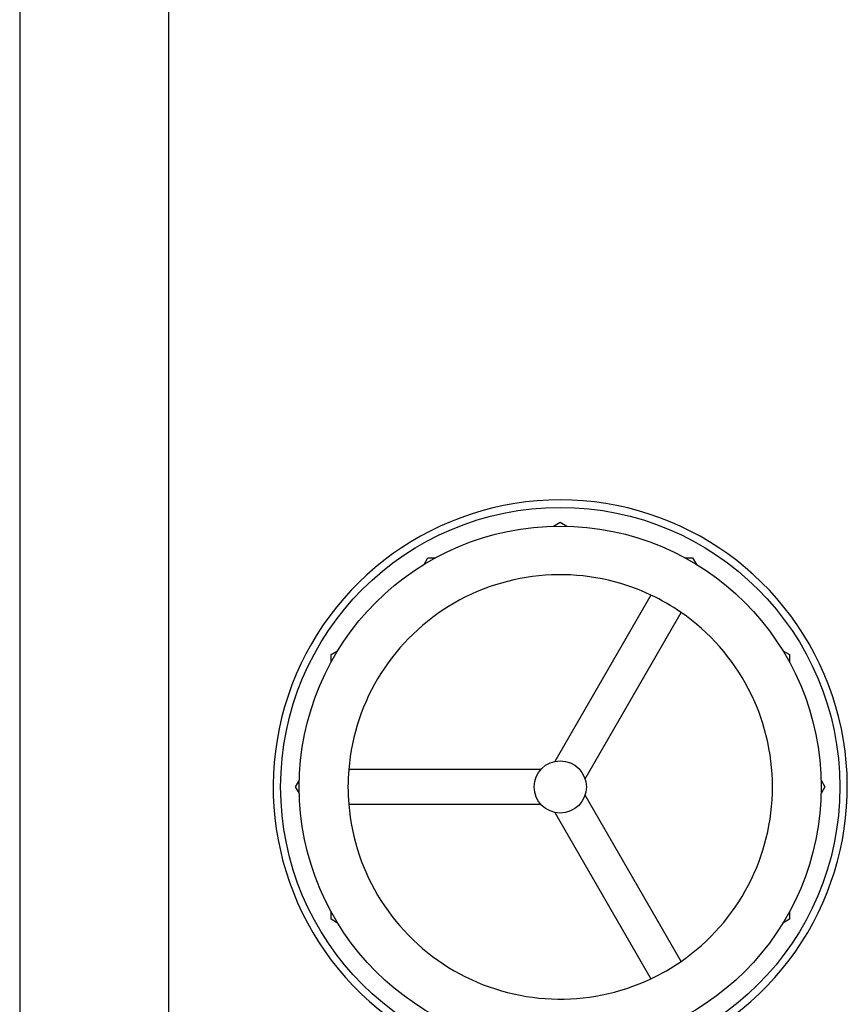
# Model space of a CAD drawing. Header units: inches. Extents: x 18 to 846, y -44 to 561.
# Tile 579 of 637: x 421 to 443, y 459 to 486. Entities that reach past the tile are written whole.
import ezdxf

# ---------------------------------------------------------------- set-up
doc = ezdxf.new("R2010")
doc.units = ezdxf.units.IN
doc.header["$LTSCALE"] = 24
doc.header["$MEASUREMENT"] = 0
doc.layers.add('Visible (ANSI)', color=7, linetype='Continuous', lineweight=30)

msp = doc.modelspace()

# ---------------------------------------------------------------- linework, layer by layer
at = {"layer": 'Visible (ANSI)'}
for p, q in [((420.67843, 512.99548), (420.67843, 416.08668)), ((424.67843, 432.1744), (424.67843, 502.66149)), ((435.00134, 472.08444), (435.17843, 472.18668)), ((435.17843, 472.18668), (435.35551, 472.08444)), ((431.52619, 471.05838), (431.62843, 471.23546)), ((431.62843, 471.23546), (431.83291, 471.23546)), ((438.52395, 471.23546), (438.72843, 471.23546)), ((438.72843, 471.23546), (438.83067, 471.05838)), ((437.6116, 470.23439), (435.03516, 465.77186)), ((435.84345, 465.3052), (438.41989, 469.76772)), ((429.02965, 468.63668), (429.20673, 468.73892)), ((441.15012, 468.73892), (441.32721, 468.63668)), ((429.02965, 468.4322), (429.02965, 468.63668)), ((441.32721, 468.63668), (441.32721, 468.4322)), ((434.65668, 465.55335), (429.5038, 465.55335)), ((428.07843, 465.08668), (428.18067, 465.26377)), ((442.17619, 465.26377), (442.27843, 465.08668)), ((428.18067, 464.9096), (428.07843, 465.08668)), ((442.27843, 465.08668), (442.17619, 464.9096)), ((438.41989, 460.40565), (435.84345, 464.86817)), ((429.5038, 464.62002), (434.65668, 464.62002)), ((435.03516, 464.4015), (437.6116, 459.93898)), ((429.02965, 461.53668), (429.02965, 461.74116)), ((429.20673, 461.43444), (429.02965, 461.53668)), ((441.32721, 461.53668), (441.15012, 461.43444)), ((441.32721, 461.74116), (441.32721, 461.53668))]:
    msp.add_line(p, q, dxfattribs=at)
for radius in [7.5, 7, 0.7]:
    msp.add_circle((435.17843, 465.08668), radius, dxfattribs=at)
for radius, start, end in [(7.7, 307.04478, 232.95522), (5.69378, 64.701279, 175.298721), (5.69378, 55.298721, 64.701279), (5.69378, 304.701279, 55.298721), (5.69378, 175.298721, 184.701279), (5.69378, 184.701279, 295.298721), (5.69378, 295.298721, 304.701279)]:
    msp.add_arc((435.17843, 465.08668), radius, start, end, dxfattribs=at)

doc.saveas('drawing.dxf')
